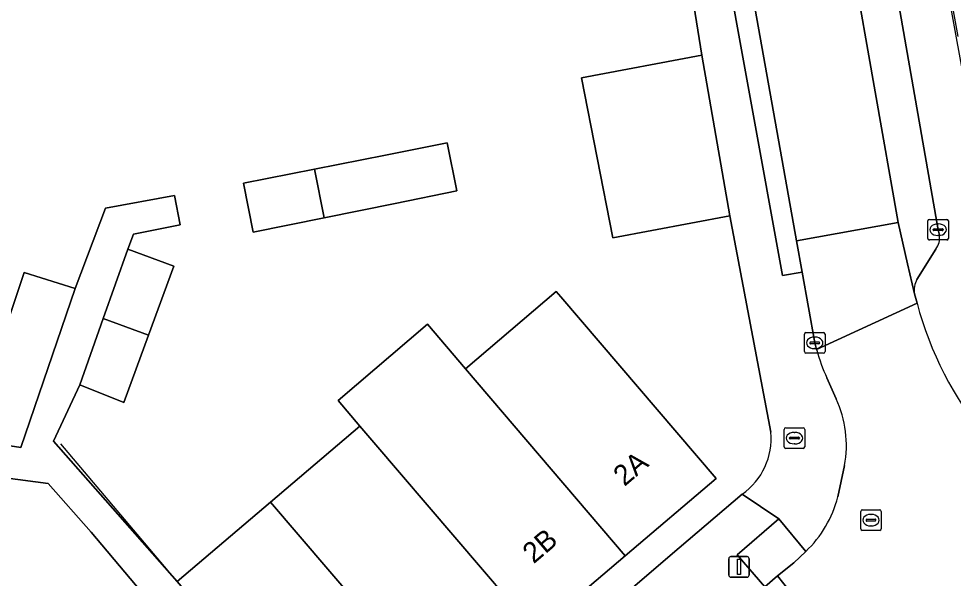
# Model space of a CAD drawing. Extents: x 160377 to 161131, y 383938 to 384853.
# Drawn here: x 160704.85 to 160750.28, y 384759.23 to 384786.44 of the extents above; entities that cross this region are included whole.
import ezdxf

# ---------------------------------------------------------------- set-up
doc = ezdxf.new("R2010")
doc.units = 0
for name, color, linetype in [('IMGEO_Brandkraan', 7, 'Continuous'), ('IMGEO_Erf', 7, 'Continuous'), ('IMGEO_Groenvoorziening', 7, 'Continuous'), ('IMGEO_Hek', 7, 'Continuous'), ('IMGEO_Kolk', 7, 'Continuous'), ('IMGEO_Lichtmast', 7, 'Continuous'), ('IMGEO_Pand', 7, 'Continuous'), ('IMGEO_Pand_nummerreeks', 7, 'Continuous'), ('IMGEO_Pand_vergunning_verleend', 7, 'Continuous'), ('IMGEO_Parkeervlak_gesloten', 7, 'Continuous'), ('IMGEO_Parkeervlak_open', 7, 'Continuous'), ('IMGEO_Rijbaan_lokaal_gesloten', 7, 'Continuous'), ('IMGEO_Rijbaan_lokaal_open', 7, 'Continuous'), ('IMGEO_Rioolput', 7, 'Continuous'), ('IMGEO_Voetpad_open', 7, 'Continuous')]:
    doc.layers.add(name, color=color, linetype=linetype)

msp = doc.modelspace()

# ---------------------------------------------------------------- linework, layer by layer
at = {"layer": 'IMGEO_Brandkraan'}
for p, q in [((160742.062, 384765.622), (160742.062, 384766.474)), ((160742.137, 384766.548), (160742.989, 384766.548)), ((160743.063, 384766.474), (160743.063, 384765.622)), ((160742.321, 384766.042), (160742.321, 384766.054)), ((160742.759, 384766.005), (160742.361, 384766.005)), ((160742.364, 384766.091), (160742.762, 384766.091)), ((160742.55, 384766.328), (160742.575, 384766.328)), ((160742.805, 384766.054), (160742.805, 384766.042)), ((160742.573, 384765.768), (160742.548, 384765.768)), ((160742.989, 384765.548), (160742.137, 384765.548))]:
    msp.add_line(p, q, dxfattribs=at)
for points in [[(160742.062, 384765.622), (160742.062, 384766.474)], [(160742.137, 384766.548), (160742.989, 384766.548)], [(160743.063, 384766.474), (160743.063, 384765.622)], [(160742.989, 384765.548), (160742.137, 384765.548)]]:
    msp.add_lwpolyline(points, dxfattribs=at)
for centre, radius, start, end in [((160742.139, 384766.472), 0.0765, 91.552, 178.448), ((160742.139, 384766.472), 0.0765, 91.552, 178.448), ((160742.987, 384766.472), 0.0765, 1.552, 88.448), ((160742.987, 384766.472), 0.0765, 1.552, 88.448), ((160742.361, 384766.051), 0.0403, 85.8775, 175.7526), ((160742.358, 384766.041), 0.0366, 178.938, 274.7102), ((160742.762, 384766.048), 0.043, 264.8664, 352.4533), ((160742.766, 384766.053), 0.0386, 1.7309, 96.639), ((160742.139, 384765.624), 0.0765, 181.552, 268.448), ((160742.139, 384765.624), 0.0765, 181.552, 268.448), ((160742.987, 384765.624), 0.0765, 271.552, 358.448), ((160742.987, 384765.624), 0.0765, 271.552, 358.448)]:
    msp.add_arc(centre, radius, start, end, dxfattribs=at)
for centre, major_axis, ratio, start_param, end_param in [((160742.549, 384766.048), (-0.387, 0.002), 0.722429, 4.712389, 7.853982), ((160742.574, 384766.048), (-0.39, 0.002), 0.717154, 1.570796, 4.712389)]:
    msp.add_ellipse(centre, major_axis=major_axis, ratio=ratio, start_param=start_param, end_param=end_param, dxfattribs=at)
at = {"layer": 'IMGEO_Erf'}
for points in [[(160741.415, 384766.337), (160739.423, 384776.849), (160733.726, 384775.784), (160732.21, 384783.572), (160738.052, 384784.675), (160737.348, 384789.133), (160729.789, 384787.742), (160728.933, 384792.151), (160683.571, 384783.298)], [(160709.062, 384777.234), (160712.423, 384777.839), (160712.703, 384776.416), (160710.431, 384775.968), (160710.158, 384775.229), (160712.391, 384774.403), (160711.158, 384771.051), (160709.952, 384767.775), (160707.816, 384768.64), (160706.54, 384765.897), (160712.556, 384759.071), (160717.093, 384762.933), (160721.437, 384766.631), (160720.374, 384767.879), (160724.722, 384771.581), (160726.563, 384769.418), (160730.985, 384773.182), (160731.208, 384772.92), (160738.756, 384764.091), (160734.334, 384760.327), (160729.987, 384756.626)], [(160703.128, 384768.191), (160705.121, 384774.102), (160707.587, 384773.325), (160709.062, 384777.234)], [(160699.643, 384729.116), (160720.614, 384746.931), (160708.374, 384761.48), (160706.279, 384763.845), (160686.97, 384766.387)], [(160722.045, 384747.922), (160736.526, 384760.339), (160740.025, 384763.323)]]:
    msp.add_lwpolyline(points, dxfattribs=at)
msp.add_lwpolyline([(160719.223, 384779.127), (160722.675, 384779.813), (160725.679, 384780.41), (160726.145, 384778.069), (160723.144, 384777.46), (160719.702, 384776.762), (160716.252, 384776.063), (160715.783, 384778.444)], close=True, dxfattribs=at)
msp.add_arc((160738.125, 384766.027), 3.304, 305.0921, 5.3913, dxfattribs=at)
at = {"layer": 'IMGEO_Groenvoorziening'}
msp.add_lwpolyline([(160741.125, 384758.814), (160741.735, 384759.349), (160742.537, 384759.984), (160743.111, 384760.537), (160741.808, 384762.118), (160739.783, 384760.371)], close=True, dxfattribs=at)
at = {"layer": 'IMGEO_Hek'}
msp.add_lwpolyline([(160712.556, 384759.071), (160706.897, 384765.762)], dxfattribs=at)
at = {"layer": 'IMGEO_Kolk'}
for p, q in [((160749.047, 384775.755), (160749.047, 384776.607)), ((160749.122, 384776.681), (160749.974, 384776.681)), ((160749.535, 384776.461), (160749.56, 384776.461)), ((160750.048, 384776.607), (160750.048, 384775.755)), ((160749.306, 384776.175), (160749.306, 384776.187)), ((160749.744, 384776.138), (160749.346, 384776.138)), ((160749.349, 384776.224), (160749.747, 384776.224)), ((160749.79, 384776.187), (160749.79, 384776.175)), ((160749.974, 384775.681), (160749.122, 384775.681)), ((160749.558, 384775.901), (160749.533, 384775.901)), ((160743.046, 384770.253), (160743.046, 384771.105)), ((160743.121, 384771.179), (160743.973, 384771.179)), ((160744.047, 384771.105), (160744.047, 384770.253)), ((160743.305, 384770.673), (160743.305, 384770.685)), ((160743.743, 384770.636), (160743.345, 384770.636)), ((160743.348, 384770.722), (160743.746, 384770.722)), ((160743.534, 384770.959), (160743.559, 384770.959)), ((160743.789, 384770.685), (160743.789, 384770.673)), ((160743.973, 384770.179), (160743.121, 384770.179)), ((160743.557, 384770.399), (160743.532, 384770.399))]:
    msp.add_line(p, q, dxfattribs=at)
for points in [[(160749.047, 384775.755), (160749.047, 384776.607)], [(160749.122, 384776.681), (160749.974, 384776.681)], [(160750.048, 384776.607), (160750.048, 384775.755)], [(160749.974, 384775.681), (160749.122, 384775.681)], [(160743.046, 384770.253), (160743.046, 384771.105)], [(160743.121, 384771.179), (160743.973, 384771.179)], [(160744.047, 384771.105), (160744.047, 384770.253)], [(160743.973, 384770.179), (160743.121, 384770.179)]]:
    msp.add_lwpolyline(points, dxfattribs=at)
for centre, radius, start, end in [((160749.124, 384776.605), 0.0765, 91.552, 178.448), ((160749.124, 384776.605), 0.0765, 91.552, 178.448), ((160749.972, 384776.605), 0.0765, 1.552, 88.448), ((160749.972, 384776.605), 0.0765, 1.552, 88.448), ((160749.346, 384776.184), 0.0403, 85.8775, 175.7526), ((160749.343, 384776.174), 0.0366, 178.938, 274.7102), ((160749.747, 384776.181), 0.043, 264.8664, 352.4533), ((160749.751, 384776.186), 0.0386, 1.7309, 96.639), ((160749.124, 384775.757), 0.0765, 181.552, 268.448), ((160749.124, 384775.757), 0.0765, 181.552, 268.448), ((160749.972, 384775.757), 0.0765, 271.552, 358.448), ((160749.972, 384775.757), 0.0765, 271.552, 358.448), ((160743.123, 384771.103), 0.0765, 91.552, 178.448), ((160743.123, 384771.103), 0.0765, 91.552, 178.448), ((160743.971, 384771.103), 0.0765, 1.552, 88.448), ((160743.971, 384771.103), 0.0765, 1.552, 88.448), ((160743.345, 384770.682), 0.0403, 85.8775, 175.7526), ((160743.342, 384770.672), 0.0366, 178.938, 274.7102), ((160743.746, 384770.679), 0.043, 264.8664, 352.4533), ((160743.75, 384770.684), 0.0386, 1.7309, 96.639), ((160743.123, 384770.255), 0.0765, 181.552, 268.448), ((160743.123, 384770.255), 0.0765, 181.552, 268.448), ((160743.971, 384770.255), 0.0765, 271.552, 358.448), ((160743.971, 384770.255), 0.0765, 271.552, 358.448)]:
    msp.add_arc(centre, radius, start, end, dxfattribs=at)
for centre, major_axis, ratio, start_param, end_param in [((160749.534, 384776.181), (-0.387, 0.002), 0.722429, 4.712389, 7.853982), ((160749.559, 384776.181), (-0.39, 0.002), 0.717154, 1.570796, 4.712389), ((160743.533, 384770.679), (-0.387, 0.002), 0.722429, 4.712389, 7.853982), ((160743.558, 384770.679), (-0.39, 0.002), 0.717154, 1.570796, 4.712389)]:
    msp.add_ellipse(centre, major_axis=major_axis, ratio=ratio, start_param=start_param, end_param=end_param, dxfattribs=at)
at = {"layer": 'IMGEO_Lichtmast'}
for p, q in [((160739.368, 384759.386), (160739.368, 384760.186)), ((160739.368, 384760.186), (160739.368, 384759.386)), ((160739.468, 384760.286), (160740.258, 384760.286)), ((160740.258, 384760.286), (160739.468, 384760.286)), ((160740.358, 384760.186), (160740.358, 384759.386)), ((160740.358, 384759.386), (160740.358, 384760.186)), ((160740.258, 384759.286), (160739.468, 384759.286)), ((160739.468, 384759.286), (160740.258, 384759.286))]:
    msp.add_line(p, q, dxfattribs=at)
msp.add_lwpolyline([(160739.788, 384760.161), (160739.938, 384760.161), (160739.938, 384759.411), (160739.788, 384759.411), (160739.788, 384760.161)], dxfattribs=at)
for centre, start, end in [((160739.468, 384760.186), 90, 180), ((160739.468, 384760.186), 90, 180), ((160740.258, 384760.186), 0, 90), ((160740.258, 384760.186), 360, 90), ((160739.468, 384759.386), 180, 270), ((160739.468, 384759.386), 180, 270), ((160740.258, 384759.386), 270, 0), ((160740.258, 384759.386), 270, 0)]:
    msp.add_arc(centre, 0.1, start, end, dxfattribs=at)
at = {"layer": 'IMGEO_Pand'}
for points in [[(160722.675, 384779.813), (160719.223, 384779.127), (160719.702, 384776.762), (160723.144, 384777.46), (160726.145, 384778.069), (160725.679, 384780.41)], [(160719.223, 384779.127), (160715.783, 384778.444), (160716.252, 384776.063), (160719.702, 384776.762)], [(160711.158, 384771.051), (160712.391, 384774.403), (160710.158, 384775.229), (160708.96, 384771.858)], [(160697.048, 384769.137), (160696.696, 384766.874), (160704.952, 384765.59), (160707.587, 384773.325), (160705.121, 384774.102), (160703.128, 384768.191)], [(160726.563, 384769.418), (160734.334, 384760.327), (160738.756, 384764.091), (160731.208, 384772.92), (160730.985, 384773.182)], [(160711.158, 384771.051), (160708.96, 384771.858), (160707.816, 384768.64), (160709.952, 384767.775)], [(160726.563, 384769.418), (160724.722, 384771.581), (160720.374, 384767.879), (160721.437, 384766.631), (160722.118, 384765.831), (160729.987, 384756.626), (160734.334, 384760.327)], [(160717.093, 384762.933), (160725.646, 384752.931), (160729.987, 384756.626), (160722.118, 384765.831), (160721.437, 384766.631)], [(160717.093, 384762.933), (160712.556, 384759.071), (160721.098, 384749.06), (160725.646, 384752.931)]]:
    msp.add_lwpolyline(points, close=True, dxfattribs=at)
at = {"layer": 'IMGEO_Pand_vergunning_verleend'}
msp.add_lwpolyline([(160746.024, 384809.749), (160794.169, 384818.694), (160798.443, 384793.971), (160765.73, 384788.315), (160763.723, 384799.922), (160758.36, 384798.995), (160761.409, 384781.359), (160763.121, 384781.655), (160764.242, 384775.168), (160752.685, 384773.17)], close=True, dxfattribs=at)
at = {"layer": 'IMGEO_Parkeervlak_gesloten'}
for points in [[(160746.71, 384792.417), (160746.129, 384795.631), (160746.074, 384795.934), (160744.244, 384795.604), (160747.604, 384776.525), (160748.052, 384774.526), (160748.401, 384773.063)], [(160749.608, 384775.908), (160749.548, 384776.181), (160746.71, 384792.417)], [(160748.514, 384773.761), (160749.439, 384775.237)]]:
    msp.add_lwpolyline(points, dxfattribs=at)
for centre, radius, start, end in [((160748.706, 384775.779), 0.912, 323.5603, 8.1663), ((160749.45, 384773.251), 1.066, 151.4353, 190.173)]:
    msp.add_arc(centre, radius, start, end, dxfattribs=at)
at = {"layer": 'IMGEO_Parkeervlak_open'}
msp.add_lwpolyline([(160738.052, 384784.675), (160732.21, 384783.572), (160733.726, 384775.784), (160739.423, 384776.849)], close=True, dxfattribs=at)
at = {"layer": 'IMGEO_Rijbaan_lokaal_gesloten'}
for points in [[(160744.244, 384795.604), (160746.074, 384795.934), (160746.004, 384796.325), (160745.727, 384797.631), (160743.923, 384797.308), (160738.946, 384796.415), (160738.992, 384796.159), (160739.178, 384795.126), (160739.938, 384790.904), (160742.668, 384775.632), (160747.604, 384776.525)], [(160747.604, 384776.525), (160742.668, 384775.632), (160742.938, 384774.113), (160743.547, 384770.679), (160743.634, 384770.352), (160748.521, 384772.603), (160748.401, 384773.063), (160748.052, 384774.526)]]:
    msp.add_lwpolyline(points, close=True, dxfattribs=at)
at = {"layer": 'IMGEO_Rijbaan_lokaal_open'}
for points in [[(160748.521, 384772.603), (160743.634, 384770.352), (160743.642, 384770.32)], [(160744.135, 384768.974), (160744.591, 384767.96)], [(160745.001, 384764.717), (160744.668, 384763.194)], [(160743.111, 384760.537), (160742.537, 384759.984), (160741.735, 384759.349), (160744.202, 384756.233), (160745.804, 384757.532)], [(160731.944, 384745.767), (160744.202, 384756.233), (160741.735, 384759.349), (160741.125, 384758.814), (160740.952, 384758.676), (160738.803, 384756.84), (160737.241, 384755.506), (160725.648, 384746.015), (160724.5, 384745.075), (160718.994, 384740.2), (160715.7, 384737.108), (160705.726, 384728.632), (160705, 384727.959), (160707.541, 384724.965), (160708.342, 384725.62)]]:
    msp.add_lwpolyline(points, dxfattribs=at)
for centre, radius, start, end in [((160765.288, 384777.102), 17.36, 195.0203, 219.2895), ((160753.999, 384773.35), 10.791, 196.3081, 203.9245), ((160739.591, 384765.68), 5.495, 349.9012, 24.5097), ((160739.325, 384764.54), 5.51, 313.4026, 345.8568)]:
    msp.add_arc(centre, radius, start, end, dxfattribs=at)
at = {"layer": 'IMGEO_Rioolput'}
for p, q in [((160745.782, 384761.633), (160745.782, 384762.485)), ((160745.857, 384762.559), (160746.709, 384762.559)), ((160746.783, 384762.485), (160746.783, 384761.633)), ((160746.041, 384762.053), (160746.041, 384762.065)), ((160746.479, 384762.016), (160746.081, 384762.016)), ((160746.084, 384762.102), (160746.482, 384762.102)), ((160746.27, 384762.339), (160746.295, 384762.339)), ((160746.525, 384762.065), (160746.525, 384762.053)), ((160746.709, 384761.559), (160745.857, 384761.559)), ((160746.293, 384761.779), (160746.268, 384761.779))]:
    msp.add_line(p, q, dxfattribs=at)
for points in [[(160745.782, 384761.633), (160745.782, 384762.485)], [(160745.857, 384762.559), (160746.709, 384762.559)], [(160746.783, 384762.485), (160746.783, 384761.633)], [(160746.709, 384761.559), (160745.857, 384761.559)]]:
    msp.add_lwpolyline(points, dxfattribs=at)
for centre, radius, start, end in [((160745.859, 384762.483), 0.0765, 91.552, 178.448), ((160745.859, 384762.483), 0.0765, 91.552, 178.448), ((160746.707, 384762.483), 0.0765, 1.552, 88.448), ((160746.707, 384762.483), 0.0765, 1.552, 88.448), ((160746.081, 384762.062), 0.0403, 85.8775, 175.7526), ((160746.078, 384762.052), 0.0366, 178.938, 274.7102), ((160746.482, 384762.059), 0.043, 264.8664, 352.4533), ((160746.486, 384762.064), 0.0386, 1.7309, 96.639), ((160745.859, 384761.635), 0.0765, 181.552, 268.448), ((160745.859, 384761.635), 0.0765, 181.552, 268.448), ((160746.707, 384761.635), 0.0765, 271.552, 358.448), ((160746.707, 384761.635), 0.0765, 271.552, 358.448)]:
    msp.add_arc(centre, radius, start, end, dxfattribs=at)
for centre, major_axis, ratio, start_param, end_param in [((160746.269, 384762.059), (-0.387, 0.002), 0.722429, 4.712389, 7.853982), ((160746.294, 384762.059), (-0.39, 0.002), 0.717154, 1.570796, 4.712389)]:
    msp.add_ellipse(centre, major_axis=major_axis, ratio=ratio, start_param=start_param, end_param=end_param, dxfattribs=at)
at = {"layer": 'IMGEO_Voetpad_open'}
for points in [[(160750.521, 384785.57), (160749.349, 384791.99), (160749.194, 384792.966), (160748.615, 384796.138), (160747.282, 384803.522), (160746.454, 384807.632), (160744.007, 384807.202), (160745.254, 384800.343), (160745.727, 384797.631), (160746.004, 384796.325), (160746.074, 384795.934), (160746.129, 384795.631), (160746.586, 384795.713), (160747.182, 384792.501), (160746.71, 384792.417), (160749.548, 384776.181), (160749.608, 384775.908)], [(160742.938, 384774.113), (160741.984, 384773.955), (160738.938, 384790.741), (160739.938, 384790.904), (160739.178, 384795.126), (160736.294, 384794.606), (160737.348, 384789.133), (160738.052, 384784.675), (160739.423, 384776.849), (160741.415, 384766.337)], [(160686.97, 384766.387), (160706.279, 384763.845), (160708.374, 384761.48), (160720.614, 384746.931), (160721.911, 384748.033), (160722.043, 384747.92), (160722.045, 384747.922), (160721.098, 384749.06), (160712.556, 384759.071), (160706.54, 384765.897), (160707.816, 384768.64), (160708.96, 384771.858), (160710.158, 384775.229), (160710.431, 384775.968), (160712.703, 384776.416), (160712.423, 384777.839), (160709.062, 384777.234), (160707.587, 384773.325), (160704.952, 384765.59), (160696.696, 384766.874)], [(160749.439, 384775.237), (160748.514, 384773.761)], [(160743.642, 384770.32), (160743.634, 384770.352), (160743.547, 384770.679), (160742.938, 384774.113)], [(160748.401, 384773.063), (160748.521, 384772.603)], [(160744.591, 384767.96), (160744.135, 384768.974)], [(160744.668, 384763.194), (160745.001, 384764.717)], [(160734.135, 384755.241), (160734.01, 384755.475), (160737.477, 384758.415), (160738.803, 384756.84), (160740.952, 384758.676), (160741.125, 384758.814), (160739.783, 384760.371), (160741.808, 384762.118), (160740.025, 384763.323), (160736.526, 384760.339), (160722.045, 384747.922), (160722.043, 384747.92), (160721.911, 384748.033), (160720.614, 384746.931), (160699.643, 384729.116), (160703.226, 384726.576), (160704.18, 384727.293), (160702.821, 384728.902), (160706.263, 384731.825), (160706.511, 384731.695)], [(160740.025, 384763.323), (160741.808, 384762.118), (160743.111, 384760.537)]]:
    msp.add_lwpolyline(points, dxfattribs=at)
msp.add_lwpolyline([(160739.938, 384790.904), (160738.938, 384790.741), (160741.984, 384773.955), (160742.938, 384774.113), (160742.668, 384775.632)], close=True, dxfattribs=at)
for centre, radius, start, end in [((160748.706, 384775.779), 0.912, 323.5603, 8.1663), ((160749.45, 384773.251), 1.066, 151.4353, 190.173), ((160765.288, 384777.102), 17.36, 195.0203, 219.2895), ((160753.999, 384773.35), 10.791, 196.3081, 203.9245), ((160739.591, 384765.68), 5.495, 349.9012, 24.5097), ((160738.125, 384766.027), 3.304, 305.0921, 5.3913), ((160739.325, 384764.54), 5.51, 313.4026, 345.8568)]:
    msp.add_arc(centre, radius, start, end, dxfattribs=at)

# ---------------------------------------------------------------- texts
at = {"layer": 'IMGEO_Pand_nummerreeks'}
for s, rotation, p in [('2A', 40.4483, (160734.295, 384763.668)), ('2B', 40.4451, (160729.883, 384759.908))]:
    msp.add_text(s, height=1, rotation=rotation, dxfattribs=at).set_placement(p)

doc.saveas('drawing.dxf')
